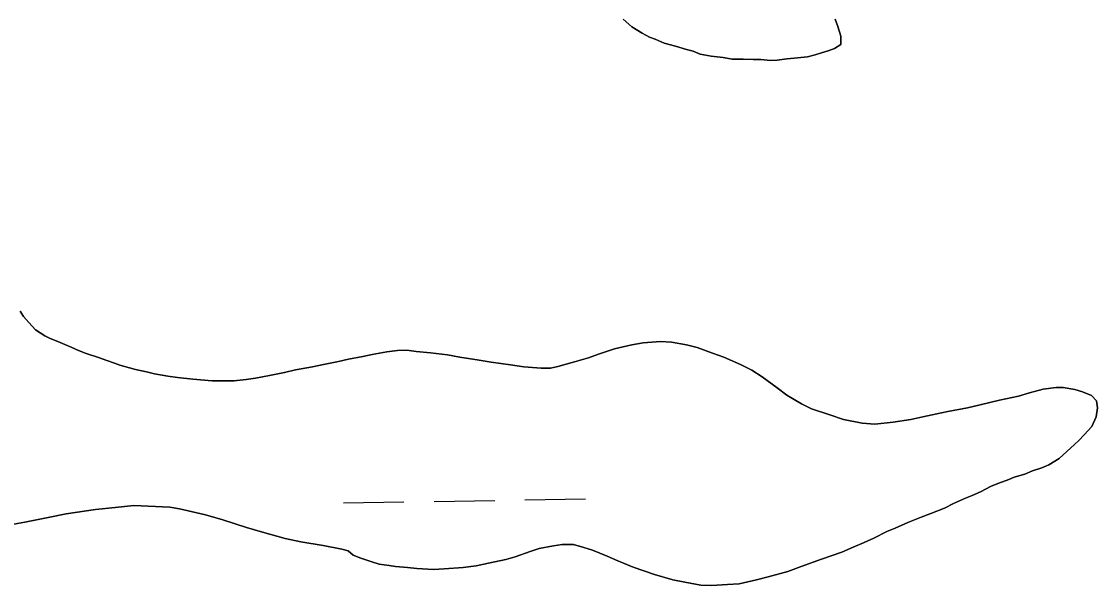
# Model space of a CAD drawing. Extents: x 3887375 to 3925618, y 296674 to 322633.
# Drawn here: x 3922182 to 3922751, y 309031 to 309329 of the extents above; entities that cross this region are included whole.
import ezdxf

# ---------------------------------------------------------------- set-up
doc = ezdxf.new("R2010")
doc.units = 0
doc.layers.add('V-TOPO-SHOR', color=7, linetype='Continuous')
doc.layers.add('V-WETL-SWMP', color=7, linetype='Continuous')

msp = doc.modelspace()

# ---------------------------------------------------------------- linework, layer by layer
at = {"layer": 'V-TOPO-SHOR'}
for points in [[(3922500.08, 309330.45), (3922504.69, 309326.27), (3922510.17, 309322.96), (3922514.12, 309320.97), (3922516.98, 309319.87), (3922521.81, 309317.66), (3922527.74, 309316.11), (3922533.67, 309314.34), (3922537.19, 309313.45), (3922540.92, 309311.91), (3922546.63, 309310.79), (3922553, 309310.12), (3922557.83, 309309.23), (3922563.55, 309309.22), (3922568.82, 309308.99), (3922573, 309308.98), (3922578.05, 309308.53), (3922581.57, 309308.74), (3922586.62, 309309.39), (3922590.58, 309309.82), (3922597.61, 309310.47), (3922601.57, 309311.55), (3922605.09, 309312.65), (3922608.61, 309313.74), (3922611.91, 309314.83), (3922615.21, 309317.02), (3922615.22, 309321.41), (3922613.69, 309326.47), (3922612.16, 309330.43)], [(3922407.26, 309152.78), (3922398.33, 309153.76), (3922390.62, 309154.5), (3922385.79, 309155.24), (3922380.73, 309155.01), (3922375.18, 309154.3), (3922367.46, 309152.86), (3922362.39, 309151.91), (3922354.91, 309150.48), (3922349.6, 309149.29), (3922341.63, 309147.61), (3922335.84, 309146.42), (3922326.91, 309144.75), (3922321.12, 309143.32), (3922313.16, 309141.89), (3922305.68, 309140.46), (3922300.85, 309139.74), (3922294.33, 309139.03), (3922289.75, 309139.04), (3922282.76, 309139.06), (3922272.63, 309139.8), (3922264.43, 309140.79), (3922259.36, 309141.52), (3922252.37, 309142.74), (3922248.03, 309143.72), (3922242.24, 309144.93), (3922239.11, 309145.91), (3922234.05, 309147.36), (3922231.15, 309148.34), (3922227.06, 309149.79), (3922222.72, 309151.25), (3922216.21, 309153.43), (3922212.11, 309155.13), (3922208.26, 309156.83), (3922204.89, 309158.28), (3922201.27, 309159.74), (3922197.17, 309161.44), (3922194.28, 309162.89), (3922189.46, 309166.04), (3922185.85, 309169.9), (3922182.96, 309173.04), (3922181.28, 309175.94)], [(3922450.93, 309048.72), (3922455.76, 309050.16), (3922463.24, 309051.59), (3922467.83, 309052.3), (3922473.86, 309052.29), (3922479.4, 309050.83), (3922483.98, 309049.37), (3922491.7, 309046.22), (3922497.24, 309043.79), (3922505.43, 309040.4), (3922516.76, 309036.51), (3922526.4, 309033.6), (3922532.67, 309032.38), (3922541.11, 309030.91), (3922546.9, 309030.66), (3922555.35, 309031.12), (3922561.38, 309031.59), (3922570.55, 309033.74), (3922576.82, 309035.18), (3922587.2, 309038.05), (3922594.2, 309040.69), (3922605.07, 309044.52), (3922615.69, 309048.36), (3922621.72, 309051), (3922627.52, 309053.4), (3922632.59, 309055.8), (3922639.59, 309059.16), (3922643.94, 309061.08), (3922650.7, 309063.96), (3922657.7, 309066.85), (3922662.77, 309068.76), (3922670.01, 309071.64), (3922674.84, 309074.04), (3922681.12, 309076.92), (3922684.74, 309078.36), (3922689.09, 309080.28), (3922694.64, 309083.17), (3922698.75, 309084.85), (3922704.06, 309086.77), (3922706.96, 309087.97), (3922712.51, 309089.64), (3922716.61, 309091.32), (3922721.44, 309093), (3922725.3, 309094.44), (3922730.62, 309097.8), (3922734.73, 309101.66), (3922738.83, 309105.26), (3922741.01, 309107.43), (3922743.91, 309110.32), (3922748.02, 309114.89), (3922750.2, 309119.95), (3922750.94, 309124.78), (3922750.46, 309128.4), (3922747.82, 309131.3), (3922743, 309133.24), (3922738.9, 309134.45), (3922732.87, 309135.43), (3922729.01, 309135.44), (3922722.25, 309134.49), (3922715.01, 309132.57), (3922709.22, 309130.9), (3922699.08, 309128.75), (3922688.95, 309126.36), (3922682.19, 309124.68), (3922671.81, 309122.78), (3922668.44, 309122.06), (3922658.54, 309119.91), (3922652.26, 309118.48), (3922642.85, 309117.05), (3922633.2, 309116.1), (3922626.45, 309116.6), (3922616.56, 309118.55), (3922609.33, 309120.98), (3922599.69, 309124.14), (3922594.39, 309126.8), (3922586.68, 309131.4), (3922581.62, 309135.28), (3922573.67, 309141.08), (3922568.13, 309144.71), (3922562.11, 309147.62), (3922553.44, 309151.5), (3922547.41, 309153.68), (3922539.21, 309156.59), (3922533.67, 309158.05), (3922525.71, 309159.52), (3922519.92, 309159.77), (3922510.75, 309159.07), (3922504.72, 309158.12), (3922495.55, 309155.97), (3922487.1, 309153.09), (3922481.79, 309151.17), (3922474.31, 309149.02), (3922465.62, 309146.62), (3922461.76, 309145.67), (3922456.69, 309145.68), (3922447.53, 309146.42), (3922440.53, 309147.4), (3922430.41, 309148.87), (3922423.9, 309149.85), (3922413.77, 309151.56), (3922407.26, 309152.78)], [(3922175.97, 309062.82), (3922183.69, 309064.25), (3922196, 309066.64), (3922205.66, 309068.55), (3922221.1, 309070.93), (3922231.47, 309071.87), (3922241.37, 309073.05), (3922260.42, 309072.05), (3922265.48, 309071.31), (3922279.23, 309068.15), (3922288.39, 309065.47), (3922300.92, 309061.34), (3922309.36, 309058.91), (3922321.41, 309055.51), (3922329.61, 309053.8), (3922341.43, 309051.85), (3922351.31, 309049.9), (3922354.69, 309048.93), (3922357.34, 309046.75), (3922361.43, 309045.05), (3922367.22, 309043.11), (3922371.08, 309041.89), (3922376.38, 309041.16), (3922379.75, 309040.67), (3922386.03, 309040.17), (3922391.09, 309039.68), (3922399.77, 309039.18), (3922405.56, 309039.41), (3922415.46, 309040.11), (3922422.45, 309041.06), (3922428.97, 309042.49), (3922438.14, 309044.4), (3922442.97, 309045.84), (3922450.93, 309048.72)]]:
    msp.add_lwpolyline(points, dxfattribs=at)
at = {"layer": 'V-WETL-SWMP'}
for p, q in [((3922400.2, 309075.18), (3922432.2, 309075.73)), ((3922448.2, 309076), (3922480.19, 309076.55)), ((3922352.21, 309074.35), (3922384.21, 309074.9))]:
    msp.add_line(p, q, dxfattribs=at)
for points in [[(3922612.16, 309330.43), (3922613.69, 309326.47), (3922615.22, 309321.41), (3922615.21, 309317.02), (3922611.91, 309314.83), (3922608.61, 309313.74), (3922605.09, 309312.65), (3922601.57, 309311.55), (3922597.61, 309310.46), (3922590.58, 309309.82), (3922586.62, 309309.39), (3922581.57, 309308.74), (3922578.05, 309308.53), (3922573, 309308.98), (3922568.82, 309308.99), (3922563.55, 309309.22), (3922557.83, 309309.23), (3922553, 309310.12), (3922546.63, 309310.79), (3922540.92, 309311.91), (3922537.19, 309313.45), (3922533.67, 309314.34), (3922527.74, 309316.11), (3922521.81, 309317.66), (3922516.98, 309319.87), (3922514.12, 309320.97), (3922510.17, 309322.96), (3922504.69, 309326.27), (3922500.08, 309330.45)], [(3922181.28, 309175.94), (3922182.96, 309173.04), (3922185.85, 309169.9), (3922189.46, 309166.04), (3922194.28, 309162.89), (3922197.17, 309161.44), (3922201.27, 309159.74), (3922204.88, 309158.28), (3922208.26, 309156.83), (3922212.11, 309155.13), (3922216.21, 309153.43), (3922222.72, 309151.25), (3922227.06, 309149.79), (3922231.16, 309148.34), (3922234.05, 309147.36), (3922239.11, 309145.91), (3922242.24, 309144.93), (3922248.03, 309143.72), (3922252.37, 309142.74), (3922259.36, 309141.52), (3922264.43, 309140.79), (3922272.63, 309139.8), (3922282.76, 309139.06), (3922289.75, 309139.04), (3922294.34, 309139.03), (3922300.85, 309139.74), (3922305.68, 309140.46), (3922313.16, 309141.89), (3922321.12, 309143.32), (3922326.91, 309144.75), (3922335.84, 309146.42), (3922341.63, 309147.61), (3922349.6, 309149.29), (3922354.91, 309150.48), (3922362.39, 309151.91), (3922367.46, 309152.86), (3922375.18, 309154.3), (3922380.73, 309155.01), (3922385.79, 309155.24), (3922390.62, 309154.5), (3922398.33, 309153.76), (3922407.26, 309152.78), (3922413.77, 309151.56), (3922423.9, 309149.85), (3922430.41, 309148.87)], [(3922430.41, 309148.87), (3922440.53, 309147.4), (3922447.53, 309146.42), (3922456.69, 309145.68), (3922461.76, 309145.67), (3922465.62, 309146.62), (3922474.31, 309149.02), (3922481.79, 309151.17), (3922487.1, 309153.09), (3922495.55, 309155.97), (3922504.72, 309158.12), (3922510.75, 309159.07), (3922519.92, 309159.77), (3922525.71, 309159.52), (3922533.67, 309158.05), (3922539.21, 309156.59), (3922547.41, 309153.68), (3922553.44, 309151.5), (3922562.11, 309147.62), (3922568.14, 309144.71), (3922573.68, 309141.08), (3922581.62, 309135.28), (3922586.68, 309131.4), (3922594.39, 309126.8), (3922599.69, 309124.14), (3922609.33, 309120.98), (3922616.56, 309118.55), (3922626.45, 309116.6), (3922633.2, 309116.11), (3922642.85, 309117.05), (3922652.27, 309118.48), (3922658.54, 309119.91), (3922668.44, 309122.06), (3922671.81, 309122.78), (3922682.19, 309124.68), (3922688.95, 309126.36), (3922699.08, 309128.75), (3922709.22, 309130.9), (3922715.01, 309132.57), (3922722.25, 309134.49), (3922729.01, 309135.44), (3922732.87, 309135.43), (3922738.9, 309134.45), (3922743, 309133.24), (3922747.82, 309131.3), (3922750.46, 309128.4), (3922750.94, 309124.78), (3922750.2, 309119.95), (3922748.02, 309114.89), (3922743.91, 309110.32), (3922741.01, 309107.43), (3922738.83, 309105.26), (3922734.73, 309101.65), (3922730.62, 309097.8), (3922725.3, 309094.44), (3922721.44, 309093), (3922716.61, 309091.32), (3922712.51, 309089.64), (3922706.96, 309087.97), (3922704.06, 309086.77), (3922698.75, 309084.85), (3922694.64, 309083.17), (3922689.09, 309080.28), (3922684.74, 309078.36), (3922681.12, 309076.92), (3922674.84, 309074.04), (3922670.01, 309071.64), (3922662.77, 309068.76), (3922657.7, 309066.84), (3922650.7, 309063.96), (3922643.94, 309061.08), (3922639.59, 309059.16), (3922632.59, 309055.8), (3922627.52, 309053.4), (3922621.73, 309051), (3922615.69, 309048.36), (3922605.07, 309044.52), (3922594.2, 309040.69), (3922587.2, 309038.05), (3922576.82, 309035.18), (3922570.55, 309033.74), (3922561.38, 309031.59), (3922555.35, 309031.12), (3922546.9, 309030.66), (3922541.11, 309030.91), (3922532.67, 309032.38), (3922526.4, 309033.6), (3922516.76, 309036.51), (3922505.43, 309040.4), (3922497.24, 309043.79), (3922491.7, 309046.22), (3922483.98, 309049.37), (3922479.4, 309050.83), (3922473.86, 309052.29), (3922467.83, 309052.3), (3922463.24, 309051.59), (3922455.76, 309050.16), (3922450.93, 309048.72)], [(3922450.93, 309048.72), (3922442.97, 309045.84), (3922438.14, 309044.4), (3922428.97, 309042.49), (3922422.45, 309041.06), (3922415.46, 309040.11), (3922405.56, 309039.41), (3922399.77, 309039.18), (3922391.09, 309039.68), (3922386.03, 309040.17), (3922379.76, 309040.67), (3922376.38, 309041.16), (3922371.08, 309041.9), (3922367.22, 309043.11), (3922361.43, 309045.05), (3922357.34, 309046.75), (3922354.69, 309048.93), (3922351.31, 309049.9), (3922341.43, 309051.85), (3922329.61, 309053.8), (3922321.41, 309055.51), (3922309.36, 309058.91), (3922300.92, 309061.35), (3922288.39, 309065.47), (3922279.23, 309068.15), (3922265.48, 309071.31), (3922260.42, 309072.05), (3922241.37, 309073.05), (3922231.47, 309071.87), (3922221.1, 309070.93), (3922205.65, 309068.55), (3922196, 309066.64), (3922183.69, 309064.25), (3922175.97, 309062.82)]]:
    msp.add_lwpolyline(points, dxfattribs=at)

doc.saveas('drawing.dxf')
